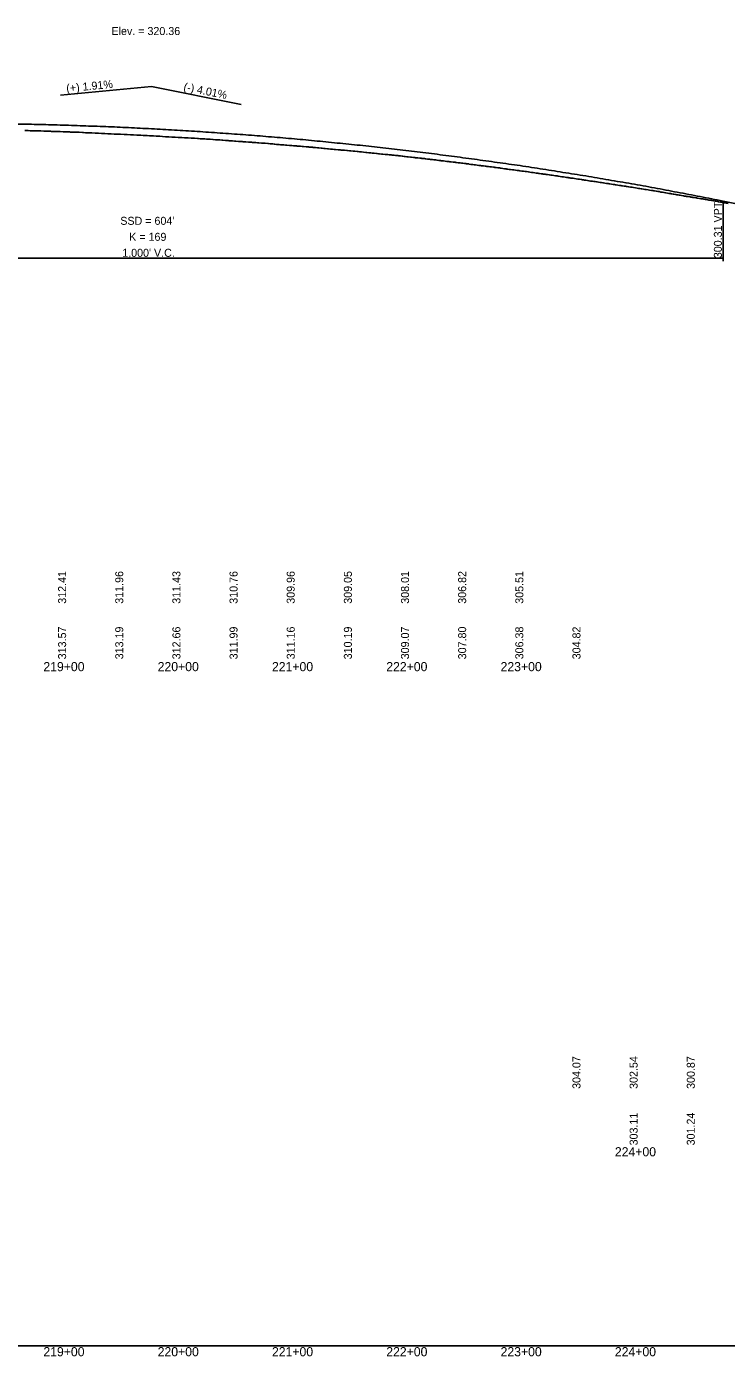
# Model space of a CAD drawing. Extents: x 1838386 to 1955906, y 719739 to 834437.
# Drawn here: x 1899228 to 1899840, y 825624 to 826787 of the extents above; entities that cross this region are included whole.
import ezdxf

# ---------------------------------------------------------------- set-up
doc = ezdxf.new("R2010")
doc.units = 0
for name, color, linetype in [('RD_DDB_GradeTX', 7, 'Continuous'), ('RD_DDB_Profile_EX', 7, 'Continuous'), ('RD_DDB_Profile_Lbl', 7, 'Continuous'), ('RD_DDB_Profile_PR', 7, 'Continuous'), ('RD_DDB_StaTX', 7, 'Continuous'), ('RD_DDB_StripGrade', 7, 'Continuous'), ('RD_DDB_VCLbl', 7, 'Continuous'), ('RD_GPK_Profile_Cell', 7, 'Continuous')]:
    doc.layers.add(name, color=color, linetype=linetype)

msp = doc.modelspace()

# ---------------------------------------------------------------- linework, layer by layer
at = {"layer": 'RD_DDB_GradeTX'}
for p in [(1899257.2, 826727.3), (1899415.3, 826719.2)]:
    msp.add_line(p, (1899336.8, 826734.9), dxfattribs=at)
at = {"layer": 'RD_DDB_Profile_EX'}
for points in [[(1899225.9, 826696.4), (1899228.8, 826696.3), (1899230.6, 826696.2), (1899231.5, 826696.2), (1899232.5, 826696.2), (1899234.4, 826696.1), (1899237.1, 826696), (1899238.1, 826696), (1899240, 826696), (1899242.7, 826695.9), (1899243.7, 826695.8), (1899245.6, 826695.8), (1899248.3, 826695.7), (1899249.2, 826695.6), (1899251.2, 826695.6), (1899253.9, 826695.5), (1899254.8, 826695.4), (1899256.8, 826695.4), (1899259.5, 826695.3), (1899260.4, 826695.2), (1899262.4, 826695.2), (1899265.1, 826695.1), (1899266, 826695), (1899268, 826695), (1899270.7, 826694.8), (1899271.6, 826694.8), (1899273.5, 826694.8), (1899276.3, 826694.6), (1899277.2, 826694.6), (1899279.1, 826694.5), (1899281.9, 826694.4), (1899282.8, 826694.3), (1899284.7, 826694.3), (1899287.5, 826694.1), (1899290.3, 826694), (1899293.1, 826693.9), (1899295.9, 826693.8), (1899298.6, 826693.6), (1899301.6, 826693.5), (1899304.2, 826693.3), (1899307.2, 826693.2), (1899309.8, 826693.1), (1899312.8, 826692.9), (1899315.4, 826692.8), (1899318.4, 826692.7), (1899321, 826692.5), (1899324, 826692.4), (1899326.6, 826692.2), (1899327.5, 826692.2), (1899329.6, 826692.1), (1899332.2, 826691.9), (1899333.1, 826691.9)], [(1899333.1, 826691.9), (1899335.2, 826691.8), (1899337.8, 826691.6), (1899338.6, 826691.6), (1899340.8, 826691.5), (1899343.4, 826691.3), (1899344.2, 826691.3), (1899346.4, 826691.2), (1899349, 826691), (1899349.8, 826691), (1899351.9, 826690.9), (1899354.6, 826690.7), (1899355.4, 826690.7), (1899357.6, 826690.6), (1899360.2, 826690.4), (1899361, 826690.4), (1899363.2, 826690.2), (1899365.8, 826690.1), (1899366.6, 826690), (1899368.8, 826689.9), (1899371.4, 826689.7), (1899372.2, 826689.7), (1899374.2, 826689.6), (1899374.5, 826689.6), (1899377, 826689.4), (1899377.8, 826689.3), (1899379.4, 826689.2), (1899379.8, 826689.2), (1899381.5, 826689.1), (1899382.5, 826689), (1899383.4, 826689), (1899385, 826688.9), (1899385.4, 826688.9), (1899387.1, 826688.7), (1899388.1, 826688.7), (1899390.5, 826688.5), (1899390.9, 826688.5), (1899392.7, 826688.3), (1899393.7, 826688.3), (1899396.1, 826688.2), (1899396.5, 826688.1), (1899398.3, 826688), (1899399.3, 826687.9), (1899401.6, 826687.8), (1899402.1, 826687.7), (1899403.9, 826687.6), (1899404.9, 826687.5), (1899407.2, 826687.4), (1899407.7, 826687.3), (1899409.4, 826687.2), (1899410.5, 826687.1), (1899412.8, 826686.9), (1899413.3, 826686.9), (1899413.8, 826686.9), (1899416.1, 826686.7), (1899416.9, 826686.6), (1899418.5, 826686.5), (1899418.9, 826686.5), (1899419.4, 826686.5), (1899421.7, 826686.3), (1899422.5, 826686.2), (1899424.5, 826686.1), (1899424.9, 826686), (1899427.3, 826685.8), (1899428, 826685.8), (1899429.6, 826685.7), (1899430.1, 826685.6), (1899430.6, 826685.6), (1899432.9, 826685.4), (1899433.6, 826685.3), (1899435.2, 826685.2), (1899435.7, 826685.2), (1899436.2, 826685.2), (1899438.5, 826685), (1899439.2, 826684.9), (1899440.7, 826684.8), (1899441.3, 826684.7), (1899442.9, 826684.6), (1899444.1, 826684.5), (1899444.8, 826684.4), (1899446.3, 826684.3), (1899446.9, 826684.3), (1899448.5, 826684.1), (1899449.7, 826684), (1899451.8, 826683.9), (1899452.5, 826683.8), (1899454.1, 826683.6), (1899455.3, 826683.6), (1899457.4, 826683.4), (1899458.1, 826683.3), (1899459.7, 826683.2), (1899460.9, 826683.1), (1899463, 826682.9), (1899463.7, 826682.9), (1899464.3, 826682.8), (1899466.5, 826682.6), (1899467.2, 826682.6), (1899468.7, 826682.4), (1899469.3, 826682.4), (1899469.9, 826682.3), (1899472.1, 826682.1)], [(1899472.1, 826682.1), (1899472.8, 826682.1), (1899474.2, 826682), (1899474.8, 826681.9), (1899475.5, 826681.9), (1899477.6, 826681.7), (1899478.3, 826681.6), (1899479.7, 826681.5), (1899480.4, 826681.4), (1899482.1, 826681.2), (1899483.2, 826681.1), (1899485.3, 826681), (1899486, 826680.9), (1899487.7, 826680.7), (1899488.8, 826680.6), (1899490.8, 826680.5), (1899491.6, 826680.4), (1899493.3, 826680.2), (1899494.4, 826680.1), (1899495.1, 826680.1), (1899496.5, 826679.9), (1899497.2, 826679.9), (1899497.9, 826679.8), (1899500, 826679.6), (1899500.7, 826679.5), (1899502, 826679.4), (1899502.8, 826679.3), (1899504.4, 826679.2), (1899505.6, 826679.1), (1899507.6, 826678.9), (1899508.4, 826678.8), (1899510, 826678.6), (1899511.2, 826678.5), (1899513.2, 826678.3), (1899514, 826678.3), (1899514.8, 826678.2), (1899516.8, 826678), (1899517.5, 826677.9), (1899518.8, 826677.8), (1899519.6, 826677.7), (1899520.4, 826677.6), (1899522.4, 826677.4), (1899524.3, 826677.3), (1899525.2, 826677.2), (1899526.8, 826677), (1899528, 826676.9), (1899528.6, 826676.8), (1899530, 826676.7), (1899530.8, 826676.6), (1899531.6, 826676.5), (1899533.6, 826676.3), (1899534.2, 826676.2), (1899535.5, 826676.1), (1899536.1, 826676), (1899536.4, 826676), (1899538, 826675.8), (1899539.2, 826675.7), (1899541.1, 826675.5), (1899542, 826675.4), (1899543.5, 826675.3), (1899544.8, 826675.2), (1899545.4, 826675.1), (1899546.6, 826675), (1899547.3, 826674.9), (1899547.6, 826674.9), (1899549.1, 826674.7), (1899550.4, 826674.6), (1899552.2, 826674.4), (1899553.2, 826674.3), (1899554.7, 826674.1), (1899556, 826674), (1899556.6, 826673.9), (1899557.8, 826673.8), (1899558.4, 826673.7), (1899558.8, 826673.6), (1899560.3, 826673.5), (1899561.5, 826673.3), (1899563.4, 826673.1), (1899564.4, 826673), (1899565.9, 826672.8), (1899567.2, 826672.7), (1899567.7, 826672.6), (1899568.9, 826672.5), (1899569.6, 826672.4), (1899569.9, 826672.4), (1899571.5, 826672.2), (1899572.7, 826672.1), (1899573.3, 826672), (1899574.6, 826671.9), (1899575.2, 826671.8), (1899575.5, 826671.8), (1899576.5, 826671.6), (1899578.3, 826671.4), (1899578.9, 826671.4), (1899580.1, 826671.2), (1899580.8, 826671.1), (1899581.1, 826671.1), (1899582.6, 826670.9), (1899583.9, 826670.8), (1899584.5, 826670.7), (1899585.7, 826670.6)], [(1899585.7, 826670.6), (1899586.7, 826670.4), (1899588.2, 826670.2), (1899589.5, 826670.1), (1899590.1, 826670), (1899591.3, 826669.9), (1899592, 826669.8), (1899592.3, 826669.8), (1899593.8, 826669.6), (1899595.1, 826669.4), (1899596.8, 826669.2), (1899597.9, 826669.1), (1899599, 826669), (1899600.7, 826668.8), (1899602.4, 826668.6), (1899603.1, 826668.5), (1899603.5, 826668.4), (1899605, 826668.2), (1899606.3, 826668.1), (1899606.9, 826668), (1899608, 826667.9), (1899608.7, 826667.8), (1899609.1, 826667.7), (1899610.6, 826667.5), (1899611.9, 826667.4), (1899612.5, 826667.3), (1899613.5, 826667.2), (1899614.3, 826667.1), (1899614.7, 826667), (1899616.2, 826666.8), (1899617.5, 826666.7), (1899618, 826666.6), (1899619.1, 826666.5), (1899620.3, 826666.3), (1899621.8, 826666.1), (1899623.1, 826665.9), (1899623.6, 826665.9), (1899624.7, 826665.7), (1899625.5, 826665.6), (1899625.9, 826665.6), (1899627.4, 826665.4), (1899628.7, 826665.2), (1899629.2, 826665.1), (1899630.3, 826665), (1899631.1, 826664.9), (1899631.5, 826664.9), (1899632.9, 826664.6), (1899634.3, 826664.5), (1899635.9, 826664.3), (1899636.7, 826664.2), (1899637.1, 826664.1), (1899638.3, 826664), (1899639.9, 826663.8), (1899640.4, 826663.7), (1899641.4, 826663.6), (1899642.2, 826663.4), (1899642.7, 826663.4), (1899644.1, 826663.2), (1899645.5, 826663), (1899646, 826663), (1899647, 826662.8), (1899647.8, 826662.7), (1899648.3, 826662.7), (1899649.7, 826662.4), (1899651, 826662.3), (1899652.6, 826662.1), (1899653.9, 826661.9), (1899655.3, 826661.7), (1899656.7, 826661.5), (1899657.2, 826661.4), (1899658.2, 826661.3), (1899659, 826661.2), (1899659.4, 826661.1), (1899660.9, 826660.9), (1899662.2, 826660.7), (1899663.7, 826660.6), (1899665, 826660.4), (1899666.5, 826660.1), (1899667.8, 826660), (1899669.3, 826659.8), (1899670.6, 826659.6), (1899672.1, 826659.4), (1899673.4, 826659.2), (1899673.9, 826659.1), (1899674.9, 826659), (1899675.8, 826658.9), (1899676.2, 826658.8), (1899677.6, 826658.6), (1899679, 826658.4), (1899679.5, 826658.3), (1899680.5, 826658.2), (1899681.4, 826658.1), (1899681.8, 826658), (1899683.2, 826657.8), (1899684.6, 826657.6), (1899685.1, 826657.5), (1899686.1, 826657.4), (1899687, 826657.3), (1899687.4, 826657.2), (1899688.8, 826657), (1899690.2, 826656.8)], [(1899690.2, 826656.8), (1899691.6, 826656.6), (1899692.5, 826656.4), (1899693, 826656.4), (1899694.4, 826656.2), (1899695.8, 826656), (1899697.2, 826655.8), (1899698.6, 826655.6), (1899700, 826655.3), (1899701.4, 826655.2), (1899701.9, 826655.1), (1899702.8, 826655), (1899703.7, 826654.8), (1899704.2, 826654.8), (1899705.6, 826654.6), (1899707, 826654.4), (1899708.3, 826654.2), (1899709.8, 826653.9), (1899711.2, 826653.7), (1899712.6, 826653.5), (1899713, 826653.5), (1899714, 826653.3), (1899714.9, 826653.2), (1899715.4, 826653.1), (1899716.8, 826652.9), (1899718.2, 826652.7), (1899719.5, 826652.5), (1899721, 826652.2), (1899722.5, 826652), (1899723.8, 826651.8), (1899725, 826651.7), (1899726, 826651.5), (1899726.6, 826651.4), (1899727.9, 826651.2), (1899729.4, 826651), (1899729.8, 826650.9), (1899730.6, 826650.8), (1899731.7, 826650.6), (1899732.2, 826650.6), (1899733.5, 826650.3), (1899735, 826650.1), (1899735.4, 826650.1), (1899736.2, 826650), (1899737.2, 826649.8), (1899737.8, 826649.7), (1899739.1, 826649.5), (1899740.6, 826649.3), (1899741, 826649.2), (1899741.8, 826649.1), (1899742.8, 826648.9), (1899743.3, 826648.9), (1899744.7, 826648.6), (1899746.1, 826648.4), (1899746.5, 826648.4), (1899747.3, 826648.3), (1899748.4, 826648.1), (1899748.9, 826648), (1899750.3, 826647.8), (1899751.7, 826647.6), (1899752.1, 826647.5), (1899753, 826647.4), (1899754, 826647.2), (1899754.5, 826647.1), (1899755.9, 826646.9), (1899757.3, 826646.7), (1899758.6, 826646.5), (1899760.1, 826646.3), (1899761.7, 826646), (1899762.9, 826645.8), (1899763.3, 826645.8), (1899764.1, 826645.6), (1899765.2, 826645.5), (1899765.7, 826645.4), (1899767.1, 826645.1), (1899768.5, 826644.9), (1899769.7, 826644.7), (1899771.3, 826644.5), (1899772.6, 826644.2), (1899774.1, 826644), (1899774.5, 826644), (1899775.3, 826643.8), (1899776.4, 826643.6), (1899776.9, 826643.6), (1899778.5, 826643.3), (1899779.7, 826643.1), (1899780.1, 826643), (1899780.9, 826642.9), (1899782.5, 826642.6), (1899783.8, 826642.4), (1899785.3, 826642.1), (1899786.5, 826642), (1899788.1, 826641.7), (1899789.4, 826641.4), (1899790.9, 826641.2), (1899791.3, 826641.1), (1899792, 826641), (1899793.1, 826640.8), (1899793.7, 826640.7), (1899795.4, 826640.4), (1899796.5, 826640.2), (1899796.9, 826640.2)], [(1899796.9, 826640.2), (1899797.6, 826640), (1899798.7, 826639.8), (1899799.3, 826639.7), (1899800.6, 826639.5), (1899802.1, 826639.3), (1899803.2, 826639.1), (1899804.3, 826638.9), (1899804.9, 826638.8), (1899806.2, 826638.6), (1899807.7, 826638.4), (1899808, 826638.3), (1899808.7, 826638.2), (1899809.9, 826638), (1899810.5, 826637.9), (1899811.7, 826637.7), (1899813.3, 826637.4), (1899813.6, 826637.4), (1899814.3, 826637.3), (1899816.1, 826637), (1899817.3, 826636.7), (1899818.9, 826636.5), (1899819.2, 826636.5), (1899819.9, 826636.4), (1899821.1, 826636.1), (1899821.7, 826636.1), (1899823.4, 826635.8), (1899824.4, 826635.6), (1899824.8, 826635.5), (1899825.5, 826635.4), (1899826.7, 826635.2), (1899827.2, 826635.1), (1899828.5, 826634.9), (1899830, 826634.6), (1899831.1, 826634.5), (1899832.2, 826634.2), (1899832.8, 826634.1), (1899834.6, 826633.8), (1899835.6, 826633.6), (1899836, 826633.6), (1899836.6, 826633.5), (1899837.8, 826633.2), (1899838.4, 826633.1), (1899839.7, 826632.9), (1899841.2, 826632.6)]]:
    msp.add_lwpolyline(points, dxfattribs=at)
at = {"layer": 'RD_DDB_Profile_PR'}
msp.add_line((1899836.8, 826634.7), (1902216.8, 826157.4), dxfattribs=at)
msp.add_spline([(1898836.8, 826687.1), (1898856.8, 826689), (1898876.8, 826690.7), (1898896.8, 826692.3), (1898916.8, 826693.8), (1898936.8, 826695.2), (1898956.8, 826696.5), (1898976.8, 826697.6), (1898996.8, 826698.6), (1899016.8, 826699.5), (1899036.8, 826700.3), (1899056.8, 826701), (1899076.8, 826701.5), (1899096.8, 826702), (1899116.8, 826702.3), (1899136.8, 826702.5), (1899156.8, 826702.5), (1899176.8, 826702.5), (1899196.8, 826702.3), (1899216.8, 826702.1), (1899236.8, 826701.7), (1899256.8, 826701.2), (1899276.8, 826700.5), (1899296.8, 826699.8), (1899316.8, 826698.9), (1899336.8, 826697.9), (1899356.8, 826696.8), (1899376.8, 826695.6), (1899396.8, 826694.2), (1899416.8, 826692.8), (1899436.8, 826691.2), (1899456.8, 826689.5), (1899476.8, 826687.7), (1899496.8, 826685.7), (1899516.8, 826683.7), (1899536.8, 826681.5), (1899556.8, 826679.2), (1899576.8, 826676.8), (1899596.8, 826674.3), (1899616.8, 826671.6), (1899636.8, 826668.8), (1899656.8, 826666), (1899676.8, 826663), (1899696.8, 826659.8), (1899716.8, 826656.6), (1899736.8, 826653.2), (1899756.8, 826649.8), (1899776.8, 826646.2), (1899796.8, 826642.4), (1899816.8, 826638.6), (1899836.8, 826634.7)], degree=3, dxfattribs=at)
at = {"layer": 'RD_DDB_VCLbl'}
for p, q in [((1899836.8, 826582.2), (1899836.8, 826634.7)), ((1898836.8, 826584.7), (1899836.8, 826584.7))]:
    msp.add_line(p, q, dxfattribs=at)
at = {"layer": 'RD_GPK_Profile_Cell'}
msp.add_line((1878363.1, 825633.1), (1904963.1, 825633.1), dxfattribs=at)

# ---------------------------------------------------------------- texts
at = {"layer": 'RD_DDB_GradeTX'}
for s, rotation, p in [('(+) 1.91%', 5.4619, (1899262.6, 826729.8)), ('(-) 4.01%', 348.661, (1899364.4, 826731.4))]:
    msp.add_text(s, height=7, rotation=rotation, dxfattribs=at).set_placement(p)
at = {"layer": 'RD_DDB_Profile_Lbl'}
msp.add_text('Elev. = 320.36', height=7, dxfattribs=at).set_placement((1899301.8, 826779.9))
at = {"layer": 'RD_DDB_StaTX'}
for s, p in [('219+00', (1899242.2, 826223.4)), ('220+00', (1899342.2, 826223.4)), ('221+00', (1899442.2, 826223.4)), ('222+00', (1899542.2, 826223.4)), ('223+00', (1899642.2, 826223.4)), ('224+00', (1899742.2, 825799)), ('219+00', (1899242.2, 825624.1)), ('220+00', (1899342.2, 825624.1)), ('221+00', (1899442.2, 825624.1)), ('222+00', (1899542.2, 825624.1)), ('223+00', (1899642.2, 825624.1)), ('224+00', (1899742.2, 825624.1))]:
    msp.add_text(s, height=8, dxfattribs=at).set_placement(p)
at = {"layer": 'RD_DDB_StripGrade'}
for s, p in [('300.31 VPT', (1899835.8, 826584.7)), ('312.41', (1899262.1, 826282.4)), ('311.96', (1899312.1, 826282.4)), ('311.43', (1899362.1, 826282.4)), ('310.76', (1899412.1, 826282.4)), ('309.96', (1899462.1, 826282.4)), ('309.05', (1899512.1, 826282.4)), ('308.01', (1899562.1, 826282.4)), ('306.82', (1899612.1, 826282.4)), ('305.51', (1899662.1, 826282.4)), ('313.57', (1899262.1, 826233.8)), ('313.19', (1899312.1, 826233.8)), ('312.66', (1899362.1, 826233.8)), ('311.99', (1899412.1, 826233.8)), ('311.16', (1899462.1, 826233.8)), ('310.19', (1899512.1, 826233.8)), ('309.07', (1899562.1, 826233.8)), ('307.80', (1899612.1, 826233.8)), ('306.38', (1899662.1, 826233.8)), ('304.82', (1899712.1, 826233.8)), ('304.07', (1899712.1, 825858)), ('302.54', (1899762.1, 825858)), ('300.87', (1899812.1, 825858)), ('303.11', (1899762.1, 825808.6)), ('301.24', (1899812.1, 825808.6))]:
    msp.add_text(s, height=7, rotation=90, dxfattribs=at).set_placement(p)
at = {"layer": 'RD_DDB_VCLbl'}
for s, p in [("SSD = 604'", (1899309.5, 826613.9)), ('K = 169', (1899317.3, 826599.9)), ("1,000' V.C.", (1899311.2, 826585.9))]:
    msp.add_text(s, height=7, dxfattribs=at).set_placement(p)

doc.saveas('drawing.dxf')
